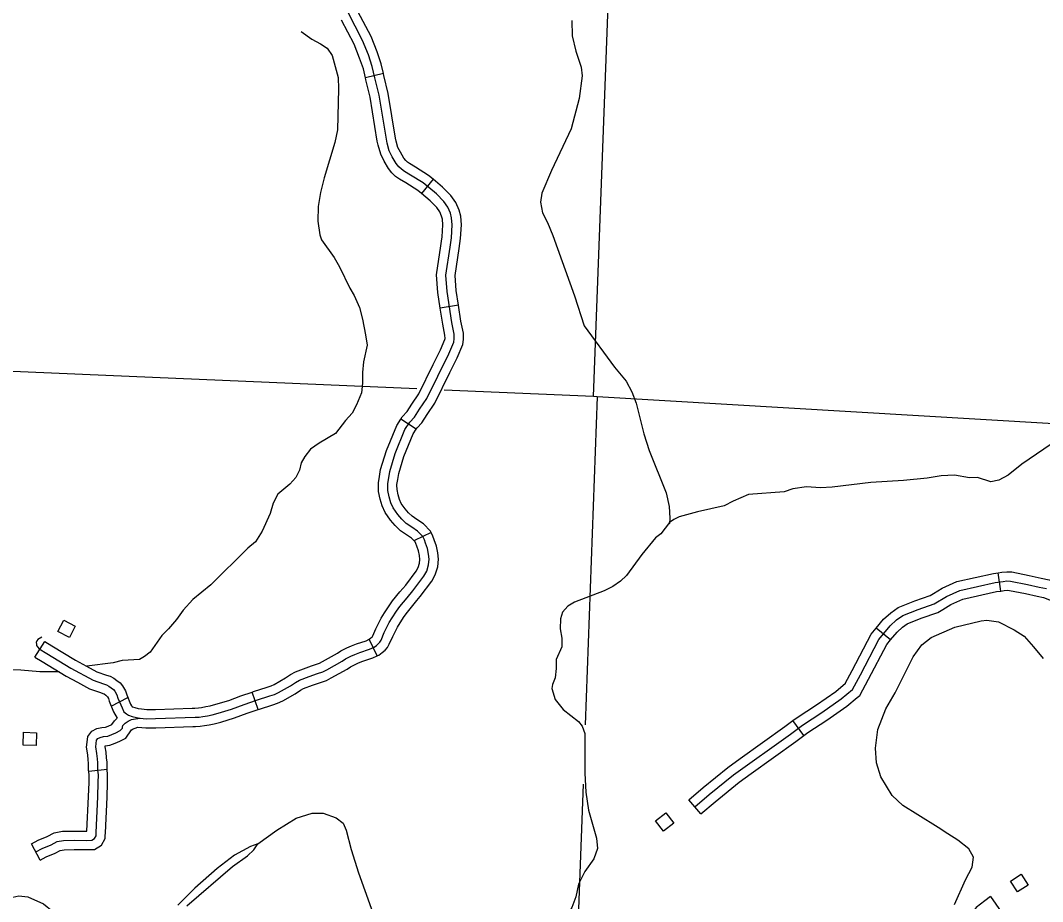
# Model space of a CAD drawing. Extents: x 653372 to 905732, y 627442 to 787275.
# Drawn here: x 829322 to 837616, y 669239 to 676392 of the extents above; entities that cross this region are included whole.
import ezdxf

# ---------------------------------------------------------------- set-up
doc = ezdxf.new("R2010")
doc.units = 0
for name, color, linetype in [('Level 35', 7, 'Continuous'), ('Level 4', 7, 'Continuous'), ('Level 45', 7, 'Continuous'), ('Level 5', 7, 'Continuous'), ('Level 56', 7, 'Continuous')]:
    doc.layers.add(name, color=color, linetype=linetype)

msp = doc.modelspace()

# ---------------------------------------------------------------- linework, layer by layer
at = {"layer": 'Level 35'}
for points in [[(833797.4, 676391.9), (833799.8, 676266.7), (833829.2, 676142.2), (833872.4, 676011.5), (833879.5, 675942.4), (833856.2, 675758.5), (833790.1, 675511.1), (833632.1, 675172.9), (833553.9, 674988.7), (833542, 674916.8), (833557.8, 674830.5), (833598.7, 674751.9), (833641.3, 674646.3), (833816.7, 674156.5), (833896.4, 673912.3), (834141.6, 673577.7), (834236, 673462.4), (834282.8, 673377.7), (834319.5, 673285.1), (834381.2, 673035.1), (834423.4, 672901.4), (834560.7, 672558.3), (834587.2, 672446.9), (834591, 672350.7), (834587.4, 672307.7), (834578.5, 672301.3)], [(831600.7, 676302.2), (831685.8, 676240), (831757.2, 676202), (831809.7, 676167.2), (831852.9, 676107.5), (831899.5, 675927.7), (831904.3, 675836.5), (831894, 675503.2), (831873.7, 675402.4), (831786, 675115.2), (831757.5, 674996.4), (831737.1, 674882.6), (831734.5, 674763.5), (831751, 674652.1), (831765.5, 674611.8), (831868.5, 674468.2), (831910.5, 674392.6), (831995.1, 674218.2), (832030.3, 674158.7), (832073.9, 674060.9), (832097.7, 673967.5), (832122, 673840), (832134.9, 673754.7), (832107.1, 673620.9), (832097, 673535), (832096.9, 673446.8), (832089.9, 673368.8), (832049.7, 673271.3), (832014.8, 673202.7), (831959.1, 673143.3), (831877.8, 673038.3), (831746, 672960), (831676.5, 672911.9), (831630.7, 672852.4), (831601.1, 672801.8), (831585.3, 672739.9), (831557.6, 672681.2), (831508, 672626.8), (831411, 672545.1), (831373.1, 672474.5), (831349, 672388.7), (831284.3, 672246.4), (831229.2, 672160.1), (831166.6, 672107.8), (830866.1, 671811.6), (830719.7, 671690.4), (830641.7, 671605.4), (830589.8, 671530), (830524.9, 671452.8), (830468.3, 671399.5), (830374.6, 671264.6), (830327.7, 671229.9), (830287.4, 671205.5), (830196, 671199.9), (830148, 671195.6), (830074.9, 671177.6), (829860.7, 671149.3)], [(837864.1, 673074.7), (837448.2, 672788.8), (837337.3, 672701.2), (837261.9, 672659.2), (837195.8, 672647), (837086.5, 672681.5), (837021.6, 672679.3), (836900.1, 672701.9), (836794.2, 672694.3), (836678.2, 672676.8), (836486.3, 672656.3), (836222.6, 672641.7), (835908.7, 672602.8), (835812.9, 672599), (835700.2, 672605.5), (835589.2, 672590.9), (835520, 672564.8), (835229.3, 672543.6), (835104.8, 672490.2), (835033.5, 672452.1), (834817.2, 672403.8), (834666, 672362.8), (834622.8, 672341.3), (834589.5, 672315.7), (834518.5, 672224.6), (834476.2, 672191.1), (834364.6, 672055.4), (834239.7, 671885.9), (834190.2, 671840.5), (834128.8, 671796.2), (834057.4, 671761.1), (833818.7, 671669.2), (833764.4, 671636.9), (833719.9, 671589.4), (833705.2, 671534.5), (833702.2, 671454.5), (833716.2, 671377.2), (833714.2, 671306.2), (833668, 671204.7), (833670.1, 671131.6), (833660.1, 671056.7), (833640.5, 671001.9), (833634.1, 670969.9), (833661.9, 670879.5), (833726.7, 670799.6), (833849.2, 670700.9), (833880.7, 670664.4), (833900.9, 670603.1)], [(836900.5, 669216.2), (836989.5, 669415.9), (837045.6, 669517.2), (837054.7, 669599.9), (837016.9, 669667.4), (836929.4, 669736.4), (836847.8, 669789.9), (836767.8, 669839.3), (836602.5, 669944.5), (836481.4, 670019.9), (836395.7, 670101.1), (836303.8, 670251.4), (836267.3, 670365), (836260.8, 670485.2), (836278.7, 670635.1), (836343.8, 670803.4), (836420.3, 670934.5), (836565.8, 671226.9), (836634.9, 671323.1), (836711.5, 671382.2), (836903.2, 671465.7), (837116.5, 671519), (837163.4, 671522.4), (837258.1, 671509.1), (837384, 671444.4), (837466.2, 671392.3), (837543, 671308.2), (837621.6, 671211.1)], [(829635.8, 671104.7), (829480.9, 671105.1), (829325, 671117.4), (829193.9, 671123.5), (829060.9, 671155.4), (828841, 671220.4), (828521, 671378.7)], [(828311.3, 670576.9), (828264.9, 670313.2), (828227.1, 669940.2), (828172, 669698.6), (828176.5, 669586.4), (828206.3, 669489.9), (828251.5, 669433.2), (828337.5, 669365), (828397.1, 669341.1), (828540.6, 669316.1), (828667.7, 669263.3), (828753, 669214.1), (828886.2, 669170.2), (828952, 669161.3), (829024, 669163.3), (829093.2, 669187.4), (829236.1, 669268.6), (829309.2, 669284.6), (829382, 669278.6), (829509.1, 669219.8), (829656, 669102.2), (829782.9, 668962.2), (829818.8, 668924), (829844.4, 668868.8)], [(833900.9, 670603.1), (833902.7, 670282.8), (833908.7, 670126.6), (833931.8, 669982.1), (833996.8, 669753.1), (834003.7, 669670.9), (833975.7, 669587.2), (833900.5, 669482.1), (833850.2, 669379.6), (833828, 669276.8), (833795.9, 669190.2), (833735.7, 669086.9), (833551.6, 668816), (833470.3, 668702), (833410, 668670.7), (833307.1, 668668.1), (833134.6, 668681.3), (833063.6, 668667.2), (832983.1, 668614.2), (832869.5, 668555.7), (832665.7, 668460.2), (832593.6, 668446.2), (832454.9, 668443), (832364.9, 668430.7)], [(831247.2, 669708.7), (831403.5, 669817.7), (831558.5, 669915.7), (831689.9, 669956), (831777.8, 669957.8), (831884.2, 669918.3), (831939.5, 669874.5), (831965.8, 669819), (832006.7, 669661.3), (832064.1, 669472.3), (832220.3, 669041.6), (832283.3, 668818.4), (832338.3, 668593.4), (832359.8, 668477), (832367.8, 668404.8), (832402.4, 668302.2), (832452.1, 668129.3), (832502.1, 667978.4), (832560.8, 667883.5), (832605.2, 667841.3)], [(830672.4, 669204.9), (831043.1, 669524.3), (831164.1, 669610.7), (831216.6, 669660.1), (831247.2, 669708.7), (831189, 669686.5), (831060.3, 669617.1), (830919.1, 669508.9), (830738.2, 669347.2), (830599.5, 669208.9)]]:
    msp.add_lwpolyline(points, dxfattribs=at)
at = {"layer": 'Level 4'}
for points in [[(832539.7, 673401), (828813.5, 673561.1), (828751.5, 673562.9), (825626.8, 673654.4)], [(841791.3, 672873.9), (839321.9, 673021.1), (839217.5, 673027.3), (834002.2, 673337.6), (833970.8, 673339.5), (832760.8, 673391.5)]]:
    msp.add_lwpolyline(points, dxfattribs=at)
at = {"layer": 'Level 45'}
for p, q in [((832267.2, 675960.2), (832120.9, 675927.1)), ((832672.1, 675102.1), (832576.4, 674986.6)), ((832876.8, 674080.1), (832728.6, 674056.9)), ((832533.6, 673073.7), (832407.6, 673155.1)), ((832654.5, 672235.2), (832519.2, 672170.4)), ((837277.2, 671760.2), (837256.7, 671908.8)), ((836381.9, 671363.1), (836266.6, 671459.1)), ((832216.9, 671233.1), (832152.7, 671368.7)), ((831250.8, 670798.5), (831201.7, 670940.2)), ((830059.5, 670825.2), (830193.1, 670894.9)), ((835679.7, 670587.7), (835590, 670708)), ((830025, 670311.8), (829876, 670294.8)), ((834844.2, 669951.4), (834746.5, 670065.2)), ((829482.2, 669575.6), (829413.3, 669708.8)), ((837194.5, 669279.2), (837280.1, 669156.1))]:
    msp.add_line(p, q, dxfattribs=at)
for points in [[(831136.7, 670838.3), (831237.9, 670873.4), (831346.8, 670908.9), (831382.4, 670919.9), (831416, 670935.4), (831512.2, 670990.4), (831553.9, 671018.1), (831586.2, 671036.9), (831665.4, 671066.2), (831733.1, 671089.6), (831776.5, 671104.2), (831808.8, 671120.5), (831933.6, 671190.9), (831960.9, 671208.7), (832003.9, 671231.4), (832036.1, 671246), (832075.3, 671261), (832155.1, 671286.9), (832191.6, 671304.1), (832210.3, 671318.4), (832228.5, 671334.8), (832238.7, 671345.7), (832248.3, 671362.4), (832274.8, 671422.3), (832314.7, 671504.4), (832339.1, 671543.5), (832374.5, 671596), (832401.8, 671634.4), (832458.9, 671704.7), (832507.2, 671761.8), (832596, 671879.8), (832618.4, 671920.8), (832634, 671971.6), (832639, 672017.6), (832633.8, 672058.6), (832625.4, 672106.2), (832609.8, 672149.7), (832600, 672175.4), (832586.7, 672203.1), (832544.3, 672246.7), (832497.3, 672279.1), (832453.1, 672308.7), (832416, 672343.7), (832383.3, 672381.1), (832346.8, 672434.4), (832327, 672477.3), (832312.8, 672524.3), (832303.1, 672576.8), (832302, 672631.9), (832310.4, 672678.2), (832318.3, 672730.9), (832362.9, 672876.5), (832442.1, 673070.2), (832480.5, 673129.8), (832518.5, 673172.4), (832561.3, 673236), (832620.3, 673323.2), (832798.1, 673685.6), (832839, 673781.2), (832842.5, 673806.8), (832841.4, 673845.5), (832823, 673938.7), (832783.4, 674191.4), (832773.8, 674323.6), (832808.7, 674552.4), (832818.7, 674627.7), (832824.6, 674732.9), (832820.8, 674789.8), (832810.9, 674828.2), (832790.1, 674876.3), (832757.3, 674921.7), (832697.1, 674984), (832590.3, 675072.5), (832488, 675136.3), (832438.2, 675166.9), (832413.6, 675184.2), (832392.5, 675204.6), (832370.9, 675231.6), (832339.5, 675285.9), (832315.2, 675333.3), (832296.9, 675395.2), (832232.3, 675784.7), (832197.9, 675926.8), (832176.9, 676019.4), (832145.1, 676111.5), (832098.7, 676230.3), (831977.9, 676461.6)], [(832267.2, 675960.2), (832249.2, 676040), (832215.5, 676137.4), (832167, 676261.4), (832060.8, 676464.8)], [(832120.9, 675927.1), (832104.7, 675998.8), (832074.7, 676085.6), (832030.3, 676199.2), (831927.9, 676395.3)], [(832217.9, 675412.8), (832158.8, 675769.7), (832124.9, 675909.7), (832120.9, 675927.1)], [(832365.9, 675437.4), (832305.9, 675799.7), (832270.9, 675943.9), (832267.2, 675960.2)], [(832672.1, 675102.1), (832634.3, 675133.5), (832527.5, 675200), (832479.4, 675229.6), (832461.5, 675242.2), (832448.1, 675255.2), (832433, 675274), (832405.4, 675321.8), (832385.2, 675361.3), (832370.1, 675412.1), (832365.9, 675437.4)], [(832576.4, 674986.6), (832546.3, 675011.5), (832448.5, 675072.5), (832396.9, 675104.2), (832365.7, 675126.1), (832336.9, 675154), (832308.8, 675189.2), (832273.6, 675250), (832245.3, 675305.2), (832223.6, 675378.4), (832217.9, 675412.8)], [(832888.3, 674581.8), (832893.4, 674620.6), (832899.8, 674733.3), (832895.2, 674801.8), (832882, 674852.6), (832855.7, 674913.6), (832814.9, 674970), (832748.1, 675039.1), (832672.1, 675102.1)], [(832739.6, 674601.5), (832744, 674634.7), (832749.5, 674732.5), (832746.4, 674777.8), (832739.7, 674803.8), (832724.5, 674839), (832699.6, 674873.4), (832646, 674928.9), (832576.4, 674986.6)], [(832728.6, 674056.9), (832708.9, 674182.9), (832698.4, 674326.5), (832734.5, 674563), (832739.6, 674601.5)], [(832876.8, 674080.1), (832858, 674200), (832849.2, 674320.6), (832883, 674541.8), (832888.3, 674581.8)], [(832672.2, 673599.2), (832729.9, 673716.9), (832766.1, 673801.5), (832767.4, 673810.8), (832766.6, 673837), (832749.1, 673925.6), (832728.6, 674056.9)], [(832806.9, 673533.1), (832866.3, 673654.3), (832911.9, 673761), (832917.7, 673802.7), (832916.2, 673853.9), (832896.8, 673951.8), (832876.8, 674080.1)], [(832407.6, 673155.1), (832420.7, 673175.3), (832459.1, 673218.5), (832499.1, 673278), (832555.3, 673360.9), (832672.2, 673599.2)], [(832533.6, 673073.7), (832540.4, 673084.2), (832577.9, 673126.3), (832623.5, 673194.1), (832685.4, 673285.4), (832806.9, 673533.1)], [(832227.3, 672616.8), (832226.8, 672637.9), (832236.4, 672690.5), (832244.9, 672747.5), (832292.2, 672901.7), (832375.3, 673105.1), (832407.6, 673155.1)], [(832377.2, 672620), (832377.1, 672625.9), (832384.4, 672665.9), (832391.6, 672714.3), (832433.6, 672851.2), (832508.9, 673035.4), (832533.6, 673073.7)], [(832524.4, 672159.6), (832495.6, 672189.1), (832455.2, 672217.1), (832406.2, 672249.8), (832361.9, 672291.6), (832323.9, 672335), (832281.4, 672397.2), (832256.7, 672450.7), (832239.8, 672506.7), (832228.3, 672569.2), (832227.3, 672616.8)], [(832654.5, 672235.2), (832649, 672246.6), (832592.9, 672304.2), (832539.5, 672341.2), (832500, 672367.6), (832470.1, 672395.8), (832442.7, 672427.1), (832412.3, 672471.6), (832397.3, 672504), (832385.9, 672542), (832378, 672584.5), (832377.2, 672619.9)], [(832538.4, 671682.5), (832565.8, 671715), (832659.2, 671839), (832687.9, 671891.6), (832707.8, 671956.5), (832714.5, 672018.1), (832708, 672069.8), (832698.1, 672125.5), (832680.1, 672175.7), (832668.9, 672205), (832654.5, 672235.2)], [(832423.8, 671779.3), (832448.5, 671808.6), (832532.8, 671920.5), (832548.9, 671950), (832560.2, 671986.8), (832563.5, 672017), (832559.7, 672047.4), (832552.7, 672086.8), (832539.4, 672123.6), (832531, 672145.7), (832519.2, 672170.4)], [(836729.9, 671739.5), (836802.1, 671782.6), (836920.6, 671836.5), (837216.5, 671903.2), (837256.7, 671908.8)], [(837256.7, 671908.8), (837285.7, 671912.8), (837324.6, 671917.2), (837366.2, 671914.9), (837507.8, 671887.2), (837604.6, 671865.8), (837668.8, 671851.1), (837751.8, 671818.4), (837804.3, 671799.3)], [(832152.4, 671368.6), (832162.4, 671376.2), (832175.7, 671388.2), (832178, 671390.7), (832181.4, 671396.5), (832206.8, 671453.8), (832248.9, 671540.7), (832276.2, 671584.3), (832312.9, 671638.7), (832342.1, 671679.8), (832401.2, 671752.5), (832423.8, 671779.3)], [(834795.3, 670008.3), (834911.1, 670107.7), (835108.3, 670267.7), (835569.4, 670599.1), (835667.8, 670672.4), (835823.4, 670774), (835982.7, 670885.4), (836074.5, 670961.4), (836137.8, 671079.9), (836288.1, 671367.7), (836380.4, 671478.6), (836431.9, 671525.9), (836481.2, 671561.3), (836605.6, 671610.7), (836735, 671655.1), (836836.9, 671716), (836944.6, 671765), (837229.9, 671829.4), (837295.1, 671838.4), (837326.7, 671842), (837356.8, 671840.3), (837492.5, 671813.8), (837588.1, 671792.6), (837646.6, 671779.3)], [(836266.6, 671459.1), (836325.9, 671530.4), (836384.5, 671584.2), (836445, 671627.6), (836579.6, 671681.1), (836703.2, 671723.5), (836729.9, 671739.5)], [(836806.9, 671610.7), (836871.8, 671649.5), (836968.7, 671693.6), (837243.3, 671755.5), (837277.2, 671760.2)], [(837277.2, 671760.2), (837304.5, 671764), (837328.8, 671766.7), (837347.5, 671765.7), (837477.3, 671740.3), (837571.7, 671719.5), (837624.4, 671707.4), (837698.7, 671678.1), (837753.2, 671658.3)], [(832216.9, 671233.1), (832230.7, 671239.7), (832258.3, 671260.6), (832281.2, 671281.3), (832299.3, 671300.8), (832315.3, 671328.3), (832342.9, 671390.7), (832380.4, 671468), (832402, 671502.6), (832436.2, 671553.4), (832461.5, 671589), (832516.7, 671656.8), (832538.4, 671682.5)], [(836381.9, 671363.1), (836434.8, 671426.7), (836479.3, 671467.6), (836517.5, 671495), (836631.7, 671540.4), (836766.7, 671586.7), (836806.9, 671610.7)], [(836015.4, 671009.8), (836071.5, 671114.9), (836225.4, 671409.5), (836266.6, 671459.1)], [(829495.1, 671385.1), (829463.5, 671366.3), (829454.7, 671356), (829449.4, 671343.4), (829452.5, 671329.2), (829453.6, 671318.6), (829459.6, 671306.1), (829473.9, 671290.1), (829537.7, 671252.2), (829731.6, 671134.2), (829912, 671036), (829996.4, 671006.6), (830020.9, 670998.8), (830040.3, 670988.4), (830059.7, 670975.1), (830076.9, 670960.5), (830089.1, 670946), (830105.2, 670918.7), (830113.6, 670891.3), (830146.4, 670810.6), (830162.4, 670780.4), (830183.1, 670762.5), (830198.3, 670752.2), (830229.7, 670742.4), (830263.3, 670734.4), (830294.9, 670728.9), (830342.5, 670723.3), (830419.4, 670724.1), (830740.1, 670735.6)], [(831682.7, 671151.6), (831708.9, 671160.6), (831747.5, 671173.6), (831773.4, 671186.7), (831894.6, 671255), (831922.8, 671273.4), (831970.9, 671298.8), (832007.2, 671315.2), (832050.3, 671331.8), (832127.4, 671356.7), (832152.7, 671368.7)], [(836112.7, 670895.7), (836133.7, 670913.1), (836204.1, 671044.8), (836350.9, 671325.9), (836381.9, 671363.1)], [(829440.1, 671223), (829519.4, 671351.6), (829576.3, 671316.5), (829769, 671199.2), (829857.3, 671151.1)], [(829440.1, 671223), (829499, 671187.9), (829694.1, 671069.2), (829785.6, 671019.4)], [(831731.6, 671009.8), (831757.3, 671018.6), (831805.6, 671034.8), (831844.1, 671054.4), (831972.6, 671126.7), (831999, 671144), (832036.9, 671164), (832065, 671176.8), (832100.3, 671190.3), (832182.8, 671217), (832216.9, 671233.1)], [(829857.3, 671151.1), (829942.4, 671104.8), (830020.1, 671077.8), (830050.3, 671068.2), (830079.4, 671052.5), (830105.3, 671034.7), (830130.1, 671013.6), (830150.5, 670989.6), (830174.4, 670949.1), (830184.3, 670916.4), (830214.4, 670842.4), (830222.1, 670827.9), (830228.9, 670822.1), (830236.7, 670816.8)], [(831201.7, 670940.2), (831214, 670944.5), (831324.2, 670980.4), (831355.5, 670990.1), (831381.6, 671002.1), (831472.8, 671054.3), (831514.3, 671081.8), (831554.1, 671104.9), (831640.1, 671136.9), (831682.7, 671151.6)], [(829785.6, 671019.4), (829881.6, 670967.2), (829972.7, 670935.5), (829991.5, 670929.5), (830001.2, 670924.3), (830014, 670915.5), (830023.6, 670907.3), (830027.8, 670902.4), (830036.1, 670888.3), (830042.8, 670866.2), (830078.4, 670778.7), (830105.8, 670727.2)], [(830715.6, 670809.8), (830736.7, 670810.5), (830766.2, 670812.1), (830791.3, 670815.5), (830826.6, 670821.9), (830860.5, 670828), (830906.9, 670840.3), (831012.2, 670871.9), (831111.3, 670908.9), (831201.7, 670940.2)], [(831250.8, 670798.5), (831261.8, 670802.3), (831369.5, 670837.4), (831409.3, 670849.7), (831450.5, 670868.7), (831551.6, 670926.5), (831593.5, 670954.4), (831618.4, 670968.8), (831690.7, 670995.6), (831731.6, 671009.8)], [(835590, 670708), (835624.9, 670734), (835781.5, 670836.1), (835937.2, 670945.1), (836017, 671011.2)], [(835679.7, 670587.7), (835710.8, 670610.9), (835865.4, 670711.8), (836028.2, 670825.7), (836112.7, 670895.7)], [(830231.2, 670820.5), (830249.6, 670814.8), (830278.5, 670807.8), (830305.7, 670803.1), (830346.5, 670798.4), (830417.7, 670799.1), (830715.6, 670809.8)], [(830721, 670659.8), (830743.5, 670660.6), (830780.4, 670662.7), (830814.7, 670667.4), (830853.2, 670674.3), (830893, 670681.5), (830947.6, 670695.9), (831060.1, 670729.7), (831162.1, 670767.8), (831250.8, 670798.5)], [(830740.1, 670735.6), (830773.3, 670737.4), (830803, 670741.4), (830839.9, 670748.1), (830876.8, 670754.8), (830927.2, 670768.1), (831036.1, 670800.8), (831136.7, 670838.3)], [(829447.7, 669642.2), (829499.3, 669668.9), (829570.8, 669700.6), (829619.5, 669726), (829671.2, 669734.6), (829758.7, 669736.3), (829854.6, 669736.2), (829901.9, 669737.6), (829923.5, 669750.7), (829935.4, 669771.9), (829936.2, 669799.7), (829950.6, 670090.4), (829954, 670204.6), (829954.5, 670268.1), (829950.1, 670307.2), (829950.4, 670366.5), (829947.1, 670397.6), (829942.8, 670441.5), (829933.1, 670494), (829936.8, 670523.5), (829940.4, 670548.8), (829950.7, 670562.6), (829969.3, 670572), (829994.9, 670578.2), (830030.2, 670581.4), (830063.1, 670594.5), (830095.9, 670609.1), (830131.8, 670627.8), (830149.2, 670645.6), (830150.9, 670655.4), (830154.2, 670669.4), (830173.1, 670688.6), (830196.1, 670704.9), (830224.7, 670716.7), (830255.9, 670722.8), (830294.9, 670728.9)], [(829876, 670294.8), (829875, 670303.2), (829875.4, 670362.8), (829872.5, 670390), (829868.5, 670431), (829857.2, 670491.8), (829862.5, 670533.5), (829868.8, 670578.3), (829901.2, 670621.7), (829943.2, 670642.8), (829982.5, 670652.4), (830012.6, 670655.1), (830034, 670663.7), (830063.4, 670676.7), (830085.9, 670707), (830105.8, 670727.2)], [(835163.2, 670399.5), (835525.1, 670659.6), (835590, 670708)], [(830025.1, 670311.2), (830025.4, 670370.2), (830021.7, 670405.2), (830017.1, 670452), (830009, 670496.2), (830010, 670504.3), (830047.9, 670507.7), (830092.2, 670525.4), (830128.5, 670541.5), (830177, 670566.8), (830223.1, 670632.5), (830221.5, 670630.9)], [(830221.5, 670630.9), (830221.8, 670631.2), (830232.5, 670638.8), (830273.7, 670655.8)], [(830273.7, 670655.8), (830338.6, 670648.3), (830421.2, 670649.2), (830721, 670659.8)], [(835250.7, 670277.7), (835613.7, 670538.5), (835679.7, 670587.7)], [(834746.5, 670065.2), (834863, 670165.3), (835062.8, 670327.3), (835163.2, 670399.5)], [(829861.7, 669811.2), (829875.7, 670093.3), (829879, 670206), (829879.5, 670264.1), (829876, 670294.8)], [(830010.5, 669773.7), (830011.2, 669796.7), (830025.5, 670087.4), (830029, 670203.2), (830029.6, 670272), (830025, 670311.8)], [(834844.2, 669951.4), (834959.2, 670050.1), (835153.9, 670208.1), (835250.7, 670277.7)], [(829413.3, 669708.8), (829466.8, 669736.5), (829538.2, 669768.2), (829595.4, 669798), (829664.3, 669809.5), (829758.1, 669811.3), (829861.7, 669811.2)], [(829482.2, 669575.6), (829531.8, 669601.3), (829603.3, 669633), (829643.6, 669654), (829678.2, 669659.8), (829759.4, 669661.3), (829855.7, 669661.2), (829924, 669663.2), (829979.2, 669696.8), (830009.8, 669751.2), (830010.5, 669773.7)], [(837194.5, 669279.2), (837147, 669246.2), (837076.4, 669190.9), (836987.2, 669072.5), (836935.3, 668949.1), (836886.2, 668831.7), (836882.2, 668823.8)]]:
    msp.add_lwpolyline(points, dxfattribs=at)
at = {"layer": 'Level 5'}
for points in [[(833970.8, 673339.5), (834121, 677306.6)], [(834002.2, 673337.6), (833904.9, 670674.9)], [(833887.3, 670191), (833797.4, 667729.9)]]:
    msp.add_lwpolyline(points, dxfattribs=at)
at = {"layer": 'Level 56'}
for points in [[(829626.7, 671430.7), (829674.6, 671523.1), (829767.3, 671475.1), (829719.4, 671382.7)], [(829344.3, 670509), (829347.4, 670613), (829451.7, 670609.9), (829448.6, 670505.9)], [(834541.1, 669811.8), (834476.4, 669893.3), (834558.2, 669958.2), (834622.9, 669876.7)], [(837411.2, 669316.9), (837355.2, 669404.6), (837443.2, 669460.8), (837499.2, 669373)]]:
    msp.add_lwpolyline(points, close=True, dxfattribs=at)

doc.saveas('drawing.dxf')
